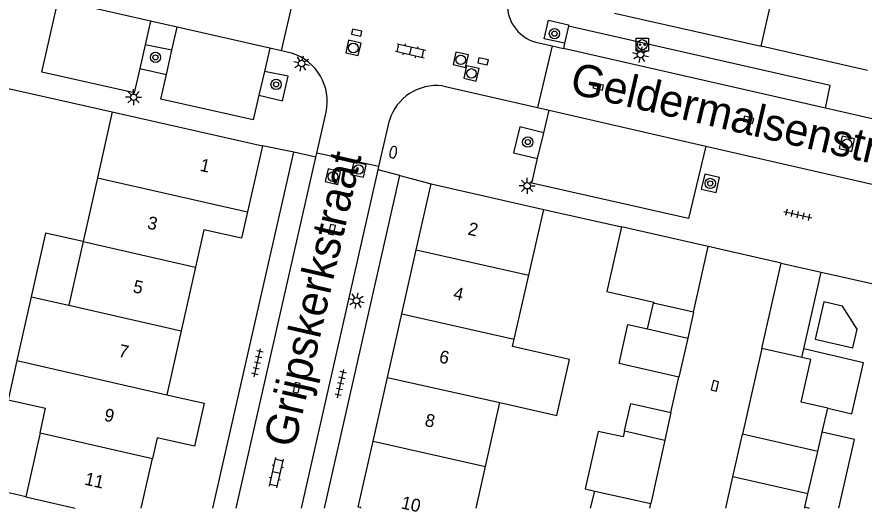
# Model space of a CAD drawing. Extents: x 128000 to 131008, y 398996 to 402500.
# Drawn here: x 128856.3 to 128922.4, y 398999.7 to 399038.3 of the extents above; entities that cross this region are included whole.
import ezdxf

# ---------------------------------------------------------------- set-up
doc = ezdxf.new("R2010")
doc.units = 0
for name, color, linetype in [('gg-afsc-muur', 7, 'Continuous'), ('gg-anno-huisnummerreeks BGT', 7, 'Continuous'), ('gg-anno-openbare ruimte label', 7, 'Continuous'), ('gg-bbg-bijgebouw', 7, 'Continuous'), ('gg-bbg-gedigitaliseerde bebouwing', 7, 'Continuous'), ('gg-bbg-gedigitaliseerde bijgebouw', 7, 'Continuous'), ('gg-bbg-hoofdgebouw', 7, 'Continuous'), ('gg-bbg-luifel en loopbrug', 7, 'Continuous'), ('gg-bbg-tussenscheiding', 7, 'Continuous'), ('gg-knt-verharding', 7, 'Continuous'), ('gg-knt-verharding nz', 7, 'Continuous'), ('gt-grn-weggrens', 7, 'Continuous'), ('gt-symb-boom', 7, 'Continuous'), ('gt-symb-brandkraan', 7, 'Continuous'), ('gt-symb-klinker verharding', 7, 'Continuous'), ('gt-symb-kolk', 7, 'Continuous'), ('gt-symb-laadpunt elektrisch vervoer', 7, 'Continuous'), ('gt-symb-lichtmast', 7, 'Continuous'), ('gt-symb-rioolschacht', 7, 'Continuous'), ('gt-symb-tegel verharding', 7, 'Continuous')]:
    doc.layers.add(name, color=color, linetype=linetype)

# ---------------------------------------------------------------- blocks, each defined once
blk = doc.blocks.new('gt0-KOLK')
at = {"layer": 'gt-symb-kolk'}
blk.add_lwpolyline([(0, 0), (0.375, 0), (0.375, 0.4), (-0.375, 0.4), (-0.375, 0), (0, 0)], dxfattribs=at)
blk = doc.blocks.new('gt0-BOOM')
at = {"layer": 'gt-symb-boom'}
for radius in [0.4, 0.2]:
    blk.add_circle((0, 0), radius, dxfattribs=at)
blk = doc.blocks.new('gt0-LMAST')
at = {"layer": 'gt-symb-lichtmast'}
for p, q in [((-0.182, 0.173), (-0.447, 0.438)), ((-0.005, 0.246), (-0.005, 0.621)), ((0.172, 0.173), (0.437, 0.438)), ((-0.255, -0.004), (-0.63, -0.004)), ((-0.182, -0.181), (-0.447, -0.446)), ((-0.005, -0.254), (-0.005, -0.629)), ((0.437, -0.446), (0.172, -0.181)), ((0.245, -0.004), (0.62, -0.004))]:
    blk.add_line(p, q, dxfattribs=at)
blk.add_circle((-0.005, -0.004), 0.25, dxfattribs=at)
blk = doc.blocks.new('gt0-LEV')
at = {"layer": 'gt-symb-laadpunt elektrisch vervoer'}
blk.add_lwpolyline([(-0.486, 0.501), (0.486, 0.501), (0.486, -0.499), (-0.486, -0.499)], close=True, dxfattribs=at)
for centre, radius in [((0, 0), 0.393), ((-0.186, 0), 0.0566), ((0.186, 0), 0.0566)]:
    blk.add_circle(centre, radius, dxfattribs=at)
blk = doc.blocks.new('gt0-RS')
at = {"layer": 'gt-symb-rioolschacht'}
blk.add_lwpolyline([(-0.5, -0.5), (0.5, -0.5), (0.5, 0.5), (-0.5, 0.5)], close=True, dxfattribs=at)
blk.add_circle((0, 0), 0.375, dxfattribs=at)
blk = doc.blocks.new('gt0-BR')
at = {"layer": 'gt-symb-brandkraan'}
for centre, radius, start, end in [((-0.244, 0), 0.206, 107.56694, 252.43307), ((0.599, -2.664), 3, 106.89205, 107.56694), ((0, -0.691), 0.938, 73.10799, 106.89205), ((-0.599, -2.664), 3, 72.43309, 73.10799), ((0.244, 0), 0.206, 287.56695, 72.43309), ((0.599, 2.664), 3, 252.43307, 253.10797), ((0, 0.691), 0.938, 253.10797, 286.89206), ((-0.599, 2.664), 3, 286.89206, 287.56695)]:
    blk.add_arc(centre, radius, start, end, dxfattribs=at)
blk = doc.blocks.new('gt0-KL1')
at = {"layer": 'gt-symb-klinker verharding'}
for p, q in [((-1.15, 0.3), (1.15, 0.3)), ((-1, -0.3), (-1, 0.3)), ((-0.5, 0.3), (-0.5, 0.45)), ((0, -0.3), (0, 0.3)), ((0.5, 0.3), (0.5, 0.45)), ((1, -0.3), (1, 0.3)), ((-1.15, -0.3), (1.15, -0.3)), ((-0.5, -0.45), (-0.5, -0.3)), ((0.5, -0.45), (0.5, -0.3))]:
    blk.add_line(p, q, dxfattribs=at)
blk = doc.blocks.new('gt0-TEG1')
at = {"layer": 'gt-symb-tegel verharding'}
for p, q in [((-1.125, 0), (1.125, 0)), ((-0.9, -0.25), (-0.9, 0.25)), ((-0.45, -0.25), (-0.45, 0.25)), ((0, -0.25), (0, 0.25)), ((0.45, -0.25), (0.45, 0.25)), ((0.9, -0.25), (0.9, 0.25))]:
    blk.add_line(p, q, dxfattribs=at)

msp = doc.modelspace()

# ---------------------------------------------------------------- linework, layer by layer
at = {"layer": 'gg-afsc-muur'}
for p, q in [((128922.698, 399034.102), (128914.412, 399035.997)), ((128855.23, 399032.811), (128863.78, 399030.881)), ((128897.44, 399023.28), (128903.512, 399021.91)), ((128919.08, 399018.391), (128931.12, 399015.702))]:
    msp.add_line(p, q, dxfattribs=at)
at = {"layer": 'gg-bbg-bijgebouw'}
for p, q in [((128910.279, 399020.384), (128903.512, 399021.91)), ((128909.137, 399015.271), (128910.279, 399020.384)), ((128914.46, 399012.431), (128915.97, 399019.101)), ((128915.97, 399019.101), (128919.08, 399018.391)), ((128917.732, 399012.405), (128919.08, 399018.391)), ((128905.55, 399013.961), (128906.014, 399015.981)), ((128909.137, 399015.271), (128908.679, 399013.25)), ((128905.55, 399013.961), (128908.679, 399013.25)), ((128917.58, 399011.731), (128917.732, 399012.405)), ((128904.24, 399008.161), (128907.368, 399007.444)), ((128907.368, 399007.444), (128906.893, 399005.299)), ((128906.893, 399005.299), (128905.796, 399000.347)), ((128912.204, 399002.427), (128912.952, 399005.749)), ((128911.657, 399000), (128912.204, 399002.427)), ((128905.719, 399000), (128905.796, 399000.347))]:
    msp.add_line(p, q, dxfattribs=at)
for points in [[(128903.512, 399021.91), (128902.376, 399016.88), (128906.028, 399016.043), (128906.014, 399015.981)], [(128914.46, 399012.431), (128913.71, 399009.111), (128912.952, 399005.749)]]:
    msp.add_lwpolyline(points, dxfattribs=at)
at = {"layer": 'gg-bbg-gedigitaliseerde bebouwing'}
for p, q in [((128863.78, 399030.881), (128862.626, 399025.747)), ((128862.626, 399025.747), (128861.508, 399020.772)), ((128896.277, 399018.148), (128897.44, 399023.28)), ((128861.508, 399020.772), (128860.391, 399015.807)), ((128895.148, 399013.169), (128896.277, 399018.148)), ((128857.465, 399016.464), (128856.349, 399011.499)), ((128857.465, 399016.464), (128860.391, 399015.807)), ((128892.894, 399003.227), (128894.025, 399008.214)), ((128858.154, 399005.857), (128858.585, 399007.773)), ((128858.154, 399005.857), (128857.036, 399000.881)), ((128892.163, 399000), (128892.894, 399003.227)), ((128857.036, 399000.881), (128854.165, 399001.525))]:
    msp.add_line(p, q, dxfattribs=at)
for points in [[(128894.025, 399008.214), (128898.46, 399007.212), (128899.449, 399011.586), (128895.016, 399012.588), (128895.148, 399013.169)], [(128856.349, 399011.499), (128855.66, 399008.43), (128858.585, 399007.773)]]:
    msp.add_lwpolyline(points, dxfattribs=at)
at = {"layer": 'gg-bbg-gedigitaliseerde bijgebouw'}
for p, q in [((128903.754, 399006.01), (128904.24, 399008.161)), ((128919.17, 399005.919), (128919.6, 399007.781)), ((128901.099, 399000), (128901.421, 399001.323)), ((128917.803, 399000), (128917.821, 399000.079)), ((128917.821, 399000.079), (128918.163, 399000))]:
    msp.add_line(p, q, dxfattribs=at)
for points in [[(128919.6, 399007.781), (128917.524, 399008.25), (128918.275, 399011.574), (128917.58, 399011.731)], [(128903.754, 399006.01), (128903.648, 399005.54), (128901.695, 399005.978), (128900.688, 399001.488), (128901.421, 399001.323)], [(128920.471, 399000), (128921.703, 399005.334), (128919.17, 399005.919)]]:
    msp.add_lwpolyline(points, dxfattribs=at)
at = {"layer": 'gg-bbg-hoofdgebouw'}
for p, q in [((128902.97, 399038.581), (128914.412, 399035.997)), ((128863.78, 399030.881), (128875.495, 399028.236)), ((128875.495, 399028.236), (128874.333, 399023.089)), ((128887.493, 399020.128), (128888.65, 399025.27)), ((128888.65, 399025.27), (128897.44, 399023.28)), ((128886.373, 399015.152), (128887.493, 399020.128)), ((128870.274, 399018.784), (128869.155, 399013.811)), ((128885.253, 399010.176), (128886.373, 399015.152)), ((128869.155, 399013.811), (128868.034, 399008.832)), ((128884.133, 399005.201), (128885.253, 399010.176)), ((128867.279, 399005.476), (128866.914, 399003.855)), ((128866.046, 399000), (128866.914, 399003.855))]:
    msp.add_line(p, q, dxfattribs=at)
for points in [[(128914.412, 399035.997), (128915.637, 399041.42), (128912.696, 399042.084)], [(128874.333, 399023.089), (128873.867, 399021.027), (128870.928, 399021.691), (128870.274, 399018.784)], [(128868.034, 399008.832), (128870.96, 399008.174), (128870.205, 399004.817), (128867.279, 399005.476)], [(128883.173, 399000), (128883.18, 399000.03), (128882.98, 399000.078), (128884.133, 399005.201)]]:
    msp.add_lwpolyline(points, dxfattribs=at)
at = {"layer": 'gg-bbg-luifel en loopbrug'}
for p, q in [((128908.679, 399013.25), (128907.99, 399010.211)), ((128907.99, 399010.211), (128903.32, 399011.271))]:
    msp.add_line(p, q, dxfattribs=at)
for points in [[(128861.508, 399020.772), (128858.581, 399021.43), (128857.465, 399016.464)], [(128918.625, 399013.162), (128921.548, 399012.488), (128921.886, 399013.949), (128920.761, 399015.748), (128919.3, 399016.085), (128918.625, 399013.162)], [(128903.32, 399011.271), (128904.01, 399014.311), (128905.55, 399013.961)], [(128919.6, 399007.781), (128921.483, 399007.346), (128922.402, 399011.327), (128917.732, 399012.405)]]:
    msp.add_lwpolyline(points, dxfattribs=at)
at = {"layer": 'gg-bbg-tussenscheiding'}
for p, q in [((128862.626, 399025.747), (128874.333, 399023.089)), ((128861.508, 399020.772), (128870.274, 399018.784)), ((128887.493, 399020.128), (128896.277, 399018.148)), ((128860.391, 399015.807), (128869.155, 399013.811)), ((128909.137, 399015.271), (128906.014, 399015.981)), ((128886.373, 399015.152), (128895.148, 399013.169)), ((128917.58, 399011.731), (128914.46, 399012.431)), ((128856.349, 399011.499), (128868.034, 399008.832)), ((128885.253, 399010.176), (128894.025, 399008.214)), ((128858.154, 399005.857), (128866.914, 399003.855)), ((128903.754, 399006.01), (128906.893, 399005.299)), ((128918.823, 399004.417), (128919.17, 399005.919)), ((128884.133, 399005.201), (128892.894, 399003.227)), ((128918.823, 399004.417), (128912.952, 399005.749)), ((128918.058, 399001.103), (128918.823, 399004.417)), ((128918.058, 399001.103), (128912.204, 399002.427)), ((128901.421, 399001.323), (128905.796, 399000.347)), ((128857.036, 399000.881), (128860.876, 399000)), ((128917.821, 399000.079), (128918.058, 399001.103))]:
    msp.add_line(p, q, dxfattribs=at)
at = {"layer": 'gg-knt-verharding'}
for p, q in [((128876.985, 399035.638), (128878.109, 399040.466)), ((128866.753, 399037.958), (128866.338, 399036.122)), ((128868.833, 399037.487), (128866.753, 399037.958)), ((128899.369, 399037.572), (128899.078, 399036.236)), ((128868.432, 399035.69), (128868.833, 399037.487)), ((128896.829, 399036.311), (128898.095, 399036.023)), ((128899.078, 399036.236), (128898.988, 399035.82)), ((128866.338, 399036.122), (128865.921, 399034.274)), ((128868.432, 399035.69), (128866.338, 399036.122)), ((128868.009, 399033.797), (128868.432, 399035.69)), ((128876.063, 399035.847), (128875.65, 399034.037)), ((128876.985, 399035.638), (128876.063, 399035.847)), ((128877.771, 399035.46), (128876.985, 399035.638)), ((128898.095, 399036.023), (128896.947, 399031.22)), ((128898.095, 399036.023), (128898.988, 399035.82)), ((128865.921, 399034.274), (128868.009, 399033.797)), ((128875.65, 399034.037), (128875.228, 399032.184)), ((128889.54, 399032.911), (128896.947, 399031.22)), ((128896.947, 399031.22), (128897.862, 399031.011)), ((128897.442, 399029.248), (128897.862, 399031.011)), ((128927.411, 399029.358), (128919.428, 399031.173)), ((128879.747, 399027.672), (128880.47, 399030.851)), ((128884.582, 399026.614), (128885.399, 399030.222)), ((128896.966, 399027.249), (128897.442, 399029.248)), ((128871.618, 399000), (128877.95, 399027.741)), ((128877.95, 399027.741), (128875.495, 399028.236)), ((128879.676, 399027.361), (128879.747, 399027.672)), ((128884.582, 399026.614), (128879.747, 399027.672)), ((128910.079, 399028.222), (128927.016, 399024.356)), ((128873.457, 399000), (128879.676, 399027.361)), ((128878.559, 399000), (128884.528, 399026.374)), ((128884.528, 399026.374), (128884.582, 399026.614)), ((128880.341, 399000), (128886.22, 399025.921)), ((128886.22, 399025.921), (128888.65, 399025.27)), ((128907.368, 399007.444), (128907.99, 399010.211))]:
    msp.add_line(p, q, dxfattribs=at)
for points in [[(128865.921, 399034.274), (128865.488, 399032.357), (128858.281, 399033.978), (128859.561, 399039.589)], [(128899.078, 399036.236), (128897.486, 399036.577), (128897.805, 399038.028), (128899.388, 399037.66), (128899.369, 399037.572)], [(128919.428, 399031.173), (128919.79, 399032.954), (128899.369, 399037.572)], [(128875.228, 399032.184), (128874.788, 399030.253), (128867.581, 399031.883), (128868.009, 399033.797)], [(128875.228, 399032.184), (128877.067, 399031.741), (128877.497, 399033.669), (128875.65, 399034.037)], [(128897.442, 399029.248), (128895.586, 399029.711), (128895.094, 399027.698), (128896.966, 399027.249)], [(128910.079, 399028.222), (128908.737, 399022.573), (128896.51, 399025.333), (128896.966, 399027.249)], [(128909.739, 399024.87), (128910.887, 399024.601), (128911.161, 399025.769), (128910.013, 399026.038), (128909.739, 399024.87)]]:
    msp.add_lwpolyline(points, dxfattribs=at)
for centre, radius, start, end in [((128897.661, 399039.261), 3.065, 174.38841, 254.25971), ((128876.618, 399031.69), 3.942, 347.71378, 72.99214), ((128889.087, 399029.076), 3.862, 83.25975, 162.73642)]:
    msp.add_arc(centre, radius, start, end, dxfattribs=at)
at = {"layer": 'gg-knt-verharding nz'}
for p, q in [((128866.753, 399037.958), (128859.561, 399039.589)), ((128876.063, 399035.847), (128868.833, 399037.487)), ((128919.428, 399031.173), (128898.988, 399035.82)), ((128897.862, 399031.011), (128910.079, 399028.222))]:
    msp.add_line(p, q, dxfattribs=at)
at = {"layer": 'gt-grn-weggrens'}
for p, q in [((128879.676, 399027.361), (128877.95, 399027.741)), ((128886.22, 399025.921), (128884.528, 399026.374)), ((128915.97, 399019.101), (128910.279, 399020.384))]:
    msp.add_line(p, q, dxfattribs=at)

# ---------------------------------------------------------------- block references
at = {"layer": 'gt-symb-boom'}
for p in [(128898.281, 399036.984), (128867.153, 399035.135), (128876.564, 399033.028), (128896.195, 399028.533), (128910.439, 399025.305)]:
    msp.add_blockref('gt0-BOOM', p, dxfattribs=at)
at = {"layer": 'gt-symb-brandkraan', "rotation": 77.2287574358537}
msp.add_blockref('gt0-BR', (128885.708, 399027.734), dxfattribs=at)
at = {"layer": 'gt-symb-klinker verharding'}
for p, rotation in [((128887.055, 399035.649), -12.771242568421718), ((128876.587, 399002.754), 77.22875743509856)]:
    msp.add_blockref('gt0-KL1', p, dxfattribs=dict(at, rotation=rotation))
at = {"layer": 'gt-symb-kolk'}
for p, rotation in [((128882.808, 399036.86), -12.715336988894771), ((128892.67, 399034.627), -12.715336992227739), ((128901.654, 399032.665), -12.715336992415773), ((128913.376, 399030.071), -12.715336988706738), ((128881.121, 399021.663), 77.2287574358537), ((128878.358, 399009.339), 77.22875743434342), ((128910.991, 399009.48), 77.17287657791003)]:
    msp.add_blockref('gt0-KOLK', p, dxfattribs=dict(at, rotation=rotation))
at = {"layer": 'gt-symb-laadpunt elektrisch vervoer'}
msp.add_blockref('gt0-LEV', (128905.137, 399036.123), dxfattribs=at)
at = {"layer": 'gt-symb-lichtmast'}
for p, rotation in [((128905.002, 399035.345), -12.715336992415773), ((128878.561, 399034.66), -12.715336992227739), ((128882.834, 399016.173), 77.22875743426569)]:
    msp.add_blockref('gt0-LMAST', p, dxfattribs=dict(at, rotation=rotation))
for p in [(128865.454, 399032.028), (128896.16, 399025.128)]:
    msp.add_blockref('gt0-LMAST', p, dxfattribs=at)
at = {"layer": 'gt-symb-rioolschacht'}
for p, rotation in [((128882.593, 399035.869), -12.771242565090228), ((128890.974, 399034.944), -12.771242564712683), ((128891.805, 399033.881), -12.771242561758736), ((128921.098, 399028.396), -102.77124256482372), ((128882.995, 399026.392), 77.22875743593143), ((128881.001, 399025.834), 77.22875743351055)]:
    msp.add_blockref('gt0-RS', p, dxfattribs=dict(at, rotation=rotation))
at = {"layer": 'gt-symb-tegel verharding'}
for p, rotation in [((128917.273, 399022.87), -12.827123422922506), ((128875.111, 399011.323), 77.22875743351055), ((128881.607, 399009.698), 77.22875743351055)]:
    msp.add_blockref('gt0-TEG1', p, dxfattribs=dict(at, rotation=rotation))

# ---------------------------------------------------------------- texts
at = {"layer": 'gg-anno-huisnummerreeks BGT'}
for s, rotation, p in [('1', 347.3, (128870.56, 399026.301)), ('3', 347.4, (128866.456, 399021.803)), ('2', 347.3, (128891.465, 399021.329)), ('5', 347.3, (128865.336, 399016.83)), ('4', 347.3, (128890.333, 399016.301)), ('7', 347.3, (128864.207, 399011.815)), ('6', 347.3, (128889.221, 399011.361)), ('9', 347.3, (128863.083, 399006.819)), ('8', 347.3, (128888.107, 399006.412)), ('11', 347.3, (128861.562, 399001.834)), ('10', 347.3, (128886.261, 398999.979))]:
    msp.add_text(s, height=1, rotation=rotation, dxfattribs=at).set_placement(p)
at = {"layer": 'gg-anno-openbare ruimte label'}
for s, rotation, p in [('Geldermalsenstraat', 346.9, (128899.383, 399032.358)), ('Grijpskerkstraat', 77.1, (128878.01, 399004.621))]:
    msp.add_text(s, height=2.5, rotation=rotation, dxfattribs=at).set_placement(p)

doc.saveas('drawing.dxf')
